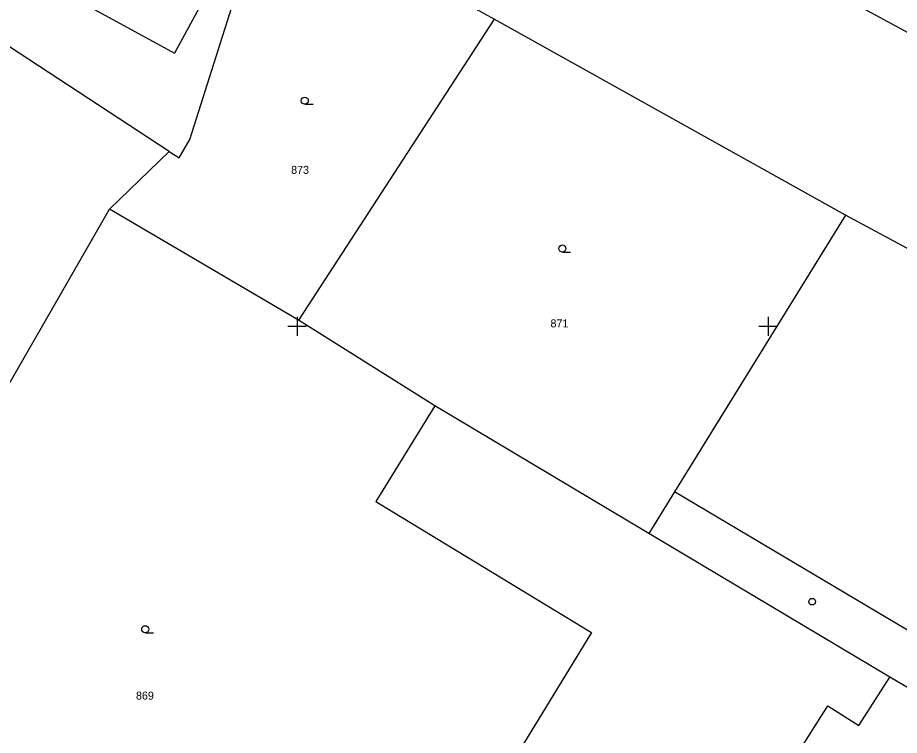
# Model space of a CAD drawing. Extents: x -702257 to -701487, y -1009871 to -1008841.
# Drawn here: x -701839.84 to -701793.04, y -1009396.72 to -1009358.61 of the extents above; entities that cross this region are included whole.
import ezdxf

# ---------------------------------------------------------------- set-up
doc = ezdxf.new("R2010")
doc.units = 0
for name, color, linetype in [('Z_hektometricka_sit', 7, 'Continuous'), ('Z_katastr_cisla_pozemkova', 7, 'Continuous'), ('Z_katastr_hranice', 7, 'Continuous'), ('Z_katastr_vnitrni_kresba', 7, 'Continuous'), ('Z_katastr_znacky_budov', 7, 'Continuous'), ('Z_katastr_znacky_kultur', 7, 'Continuous')]:
    doc.layers.add(name, color=color, linetype=linetype)

msp = doc.modelspace()

# ---------------------------------------------------------------- linework, layer by layer
at = {"layer": 'Z_hektometricka_sit'}
for p, q in [((-701825, -1009374.5), (-701825, -1009375.5)), ((-701825, -1009374.5), (-701825, -1009375.5)), ((-701800, -1009374.5), (-701800, -1009375.5)), ((-701800, -1009374.5), (-701800, -1009375.5)), ((-701800, -1009374.5), (-701800, -1009375.5)), ((-701825.5, -1009375), (-701824.5, -1009375)), ((-701825.5, -1009375), (-701824.5, -1009375)), ((-701800.5, -1009375), (-701799.5, -1009375)), ((-701800.5, -1009375), (-701799.5, -1009375)), ((-701800.5, -1009375), (-701799.5, -1009375))]:
    msp.add_line(p, q, dxfattribs=at)
at = {"layer": 'Z_katastr_hranice'}
for p, q in [((-701814.54, -1009358.69), (-701825.49, -1009352.58)), ((-701831.79, -1009365.72), (-701843.32, -1009358.19)), ((-701830.7, -1009365.08), (-701828.49, -1009358.12)), ((-701773.66, -1009369.67), (-701794.93, -1009358.15)), ((-701814.54, -1009358.69), (-701824.94, -1009374.67)), ((-701795.9, -1009369.1), (-701814.54, -1009358.69)), ((-701831.26, -1009366.06), (-701830.7, -1009365.08)), ((-701834.97, -1009368.79), (-701831.79, -1009365.72)), ((-701831.79, -1009365.72), (-701831.26, -1009366.06)), ((-701854.19, -1009402.24), (-701834.97, -1009368.79)), ((-701824.94, -1009374.67), (-701834.97, -1009368.79)), ((-701795.9, -1009369.1), (-701804.97, -1009383.79)), ((-701782.7, -1009376.26), (-701795.9, -1009369.1)), ((-701817.7, -1009379.22), (-701824.94, -1009374.67)), ((-701817.7, -1009379.22), (-701820.82, -1009384.31)), ((-701806.34, -1009386), (-701817.7, -1009379.22)), ((-701804.97, -1009383.79), (-701806.34, -1009386)), ((-701820.82, -1009384.31), (-701809.39, -1009391.26)), ((-701793.55, -1009393.62), (-701806.34, -1009386)), ((-701809.39, -1009391.26), (-701816.68, -1009403.18)), ((-701791.09, -1009395.08), (-701793.55, -1009393.62))]:
    msp.add_line(p, q, dxfattribs=at)
at = {"layer": 'Z_katastr_vnitrni_kresba'}
for p, q in [((-701838.99, -1009356.41), (-701831.52, -1009360.5)), ((-701829.82, -1009357.39), (-701831.52, -1009360.5)), ((-701789.76, -1009392.84), (-701804.97, -1009383.79)), ((-701795.2, -1009396.2), (-701793.55, -1009393.62)), ((-701800.72, -1009401.24), (-701796.84, -1009395.15)), ((-701796.84, -1009395.15), (-701795.2, -1009396.2))]:
    msp.add_line(p, q, dxfattribs=at)
at = {"layer": 'Z_katastr_znacky_budov'}
msp.add_circle((-701797.677, -1009389.619), 0.175, dxfattribs=at)
at = {"layer": 'Z_katastr_znacky_kultur'}
for p, q in [((-701824.598, -1009363.21), (-701824.161, -1009363.21)), ((-701810.928, -1009371.06), (-701810.491, -1009371.06)), ((-701833.068, -1009391.27), (-701832.631, -1009391.27))]:
    msp.add_line(p, q, dxfattribs=at)
for centre in [(-701824.598, -1009363.022), (-701810.928, -1009370.872), (-701833.068, -1009391.082)]:
    msp.add_circle(centre, 0.187, dxfattribs=at)

# ---------------------------------------------------------------- texts
at = {"layer": 'Z_katastr_cisla_pozemkova'}
for s, p in [('873', (-701825.323, -1009366.91)), ('871', (-701811.559, -1009375.059)), ('869', (-701833.558, -1009394.82))]:
    msp.add_text(s, height=0.425, dxfattribs=at).set_placement(p)

doc.saveas('drawing.dxf')
